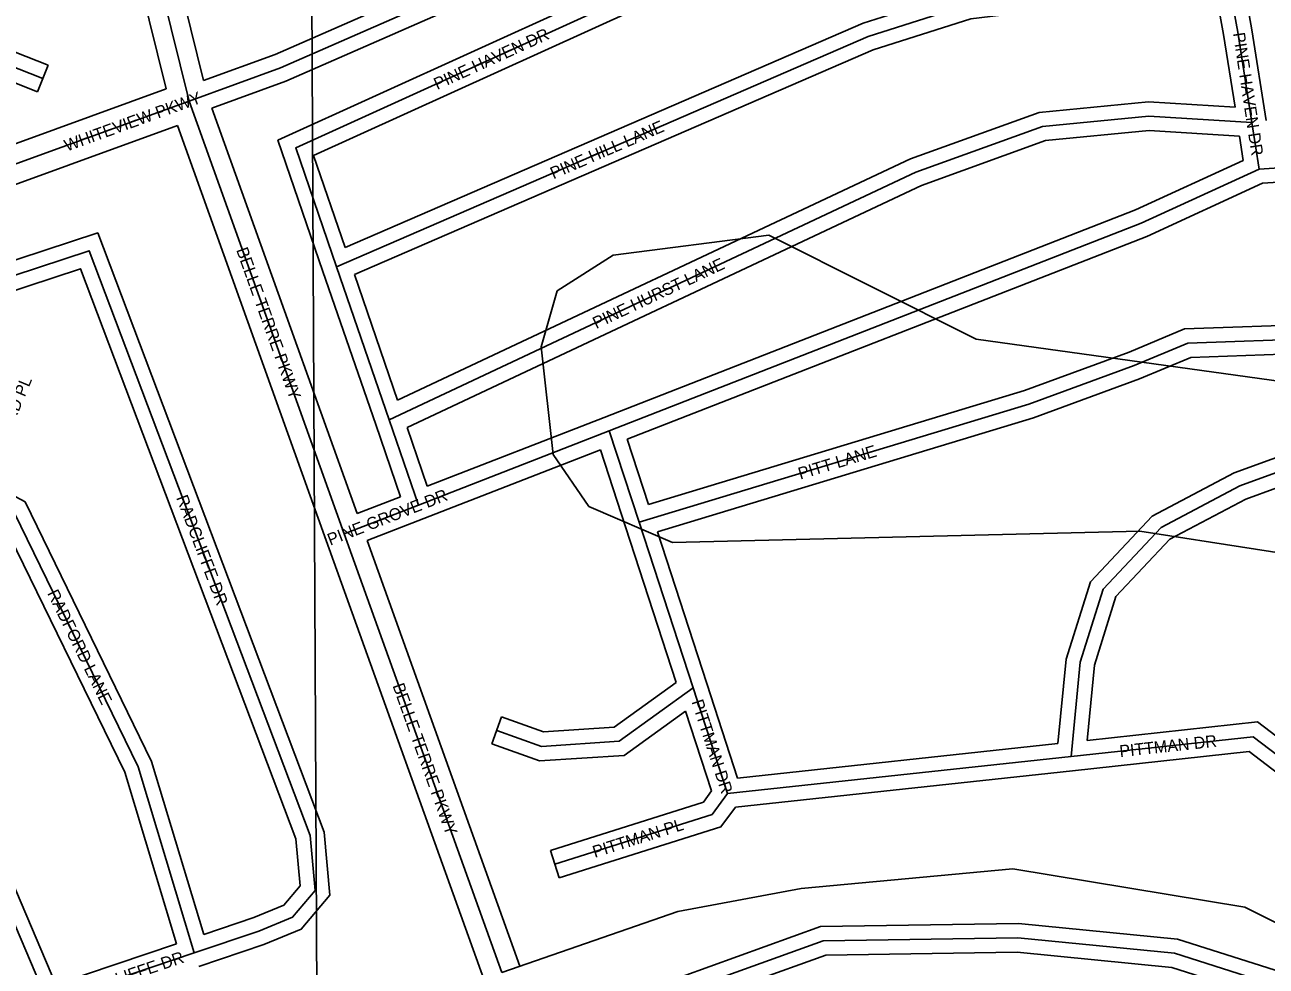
# Model space of a CAD drawing. Extents: x 457167 to 656239, y 1787309 to 1969297.
# Drawn here: x 584541 to 587133, y 1882959 to 1884925 of the extents above; entities that cross this region are included whole.
import ezdxf

# ---------------------------------------------------------------- set-up
doc = ezdxf.new("R2010")
doc.units = 0
for name, color, linetype in [('Level 1', 7, 'Continuous'), ('Level 22', 7, 'Continuous'), ('Level 23', 7, 'Continuous'), ('Level 31', 7, 'Continuous'), ('Level 32', 7, 'Continuous'), ('Level 34', 7, 'Continuous'), ('Level 5', 7, 'Continuous'), ('Level 7', 7, 'Continuous')]:
    doc.layers.add(name, color=color, linetype=linetype)

msp = doc.modelspace()

# ---------------------------------------------------------------- linework, layer by layer
at = {"layer": 'Level 1'}
msp.add_line((585126.331, 1887669.13), (585153.869, 1882363.496), dxfattribs=at)
at = {"layer": 'Level 22'}
for p, q in [((584618.348, 1884669.505), (584883.802, 1884765.721)), ((585208.099, 1883861.82), (584883.802, 1884765.721)), ((585536.841, 1882945.551), (585208.099, 1883861.82))]:
    msp.add_line(p, q, dxfattribs=at)
for points in [[(584883.802, 1884765.721), (584678.019, 1885597.759), (584564.332, 1886020.891)], [(582748.599, 1884279.706), (582906.674, 1884275.393), (583299.279, 1884327.71), (584111.624, 1884485.395), (584618.348, 1884669.505)]]:
    msp.add_lwpolyline(points, dxfattribs=at)
at = {"layer": 'Level 23'}
for p, q in [((584604.717, 1884707.111), (584836.329, 1884791.061)), ((585235.275, 1883904.525), (584931.526, 1884751.153)), ((584631.979, 1884631.897), (584859.704, 1884714.438)), ((585170.448, 1883848.311), (584859.704, 1884714.438)), ((585499.191, 1882932.041), (585170.448, 1883848.311)), ((585574.493, 1882959.058), (585255.544, 1883848.029))]:
    msp.add_line(p, q, dxfattribs=at)
for points in [[(584914.364, 1884808.757), (584716.754, 1885607.751), (584603.599, 1886028.901)], [(584836.329, 1884791.061), (584639.284, 1885587.767), (584532.513, 1885985.162)], [(582747.233, 1884319.758), (582904.564, 1884315.466), (583292.819, 1884367.204), (584100.916, 1884524.064), (584604.688, 1884707.101)], [(582749.968, 1884239.651), (582908.784, 1884235.32), (583305.737, 1884288.216), (584122.331, 1884446.726), (584632.007, 1884631.908)]]:
    msp.add_lwpolyline(points, dxfattribs=at)
at = {"layer": 'Level 31'}
for p, q in [((584883.802, 1884765.721), (585074.776, 1884835.173)), ((587103.839, 1884720.789), (587118.608, 1884623.67)), ((587118.608, 1884623.67), (587563.641, 1884653.026)), ((585302.066, 1884099.824), (585191.986, 1884419.672)), ((585363.116, 1883921.888), (585302.066, 1884099.824)), ((585363.116, 1883921.888), (585761.642, 1884077.129)), ((585761.642, 1884077.129), (585823.941, 1883886.101)), ((585208.099, 1883861.82), (585363.116, 1883921.888)), ((585823.941, 1883886.101), (585936.841, 1883540.066)), ((585936.841, 1883540.066), (586008.629, 1883319.566)), ((584588.831, 1882883.733), (584328.863, 1883494.785)), ((586008.629, 1883319.566), (586726.047, 1883396.76)), ((584588.831, 1882883.733), (584894.709, 1882986.781))]:
    msp.add_line(p, q, dxfattribs=at)
for points in [[(585074.776, 1884835.173), (585988.705, 1885235.615), (586967.214, 1885654.14)], [(585191.986, 1884419.672), (585106.581, 1884667.838), (585902.121, 1885029.96), (586441.934, 1885228.941), (586828.476, 1885279.125)], [(585191.986, 1884419.672), (586302.005, 1884900.475), (586510.145, 1884966.629), (586826.376, 1885005.309), (586922.749, 1885004.765), (587052.88, 1885027.431)], [(587052.88, 1885027.431), (587074.29, 1884909.572), (587103.839, 1884720.789)], [(584441.659, 1884916.757), (584502.585, 1884842.821), (584578.546, 1884812.856)], [(585302.066, 1884099.824), (586401.984, 1884617.376), (586666.16, 1884712.516), (586888.53, 1884734.281), (587103.839, 1884720.789)], [(585761.642, 1884077.129), (586872.211, 1884510.674), (587118.608, 1884623.67)], [(584894.709, 1882986.781), (585029.663, 1883032.34), (585100.014, 1883061.296), (585147.197, 1883116.841), (585136.602, 1883231.772), (584675.184, 1884453.03), (584088.604, 1884260.347), (583496.795, 1884161.502), (583362.214, 1884142.857)], [(585823.941, 1883886.101), (586638.042, 1884132.929), (586857.98, 1884213.609), (586969.71, 1884259.946), (587244.544, 1884269.979), (587498.971, 1884253.143), (587813.941, 1884121.651), (588205.784, 1883759.837), (588528.82, 1883513.063), (588603.145, 1883455.109)], [(586726.047, 1883396.76), (586745.181, 1883593.816), (586793.178, 1883746.455), (586913.968, 1883874.956), (587078.574, 1883961.923), (587222.124, 1884014.019), (587490.336, 1883882.611), (588401.963, 1883194.748)], [(584894.709, 1882986.781), (584777.762, 1883375.371), (584518.595, 1883906.783), (584396.262, 1883972.476)], [(585936.841, 1883540.066), (585782.363, 1883428.722), (585620.121, 1883418.122), (585526.351, 1883451.391)], [(586726.047, 1883396.76), (587106.548, 1883438.231), (587213.589, 1883356.576)], [(586008.629, 1883319.566), (585976.42, 1883275.626), (585647.964, 1883171.886)], [(585935.36, 1882586.61), (585855.644, 1882820.216), (585879.639, 1882893.626), (586208.125, 1883011.914), (586614.965, 1883018.058), (586942.214, 1882986.172), (587225.142, 1882895.826), (587603.547, 1882660.577), (587863.06, 1882462.279)]]:
    msp.add_lwpolyline(points, dxfattribs=at)
at = {"layer": 'Level 32'}
for p, q in [((584914.364, 1884808.758), (585063.619, 1884863.038)), ((584589.554, 1884840.763), (584567.537, 1884784.948)), ((584931.526, 1884751.152), (585085.934, 1884807.306)), ((587077.818, 1884692.36), (587085.55, 1884641.514)), ((587126.094, 1884594.098), (587554.53, 1884622.358)), ((585273.699, 1884090.06), (585163.619, 1884409.909)), ((585319.552, 1884141.206), (585229.39, 1884403.179)), ((585381.351, 1883961.186), (585750.753, 1884105.083)), ((585325.378, 1883939.438), (585273.69, 1884090.087)), ((585381.35, 1883961.186), (585339.17, 1884084.126)), ((585798.951, 1884059.487), (585843.354, 1883923.335)), ((585374.006, 1883893.933), (585742.96, 1884037.655)), ((585742.961, 1884037.655), (585795.42, 1883876.798)), ((585235.276, 1883904.525), (585325.379, 1883939.438)), ((585255.544, 1883848.029), (585373.956, 1883893.913)), ((585795.421, 1883876.794), (585901.525, 1883551.591)), ((585861.966, 1883866.279), (585965.363, 1883549.372)), ((585965.369, 1883549.354), (586029.622, 1883351.998)), ((584605.568, 1882921.028), (584356.469, 1883506.53)), ((585516.319, 1883423.118), (585536.383, 1883479.666)), ((585921.04, 1883491.695), (585975.344, 1883324.901)), ((586029.621, 1883351.998), (586698.549, 1883423.975)), ((586025.001, 1883291.153), (586729.258, 1883366.931)), ((585656.999, 1883143.277), (585638.929, 1883200.494)), ((584605.567, 1882921.028), (584857.614, 1883005.94))]:
    msp.add_line(p, q, dxfattribs=at)
for points in [[(585063.619, 1884863.036), (585976.786, 1885263.146), (586928.138, 1885670.054)], [(585085.934, 1884807.307), (586000.624, 1885208.083), (586979.012, 1885626.556)], [(585163.619, 1884409.91), (585069.343, 1884683.851), (585890.703, 1885057.724), (586434.724, 1885258.258), (586806.604, 1885306.536)], [(585209.806, 1884460.085), (585143.819, 1884651.826), (585913.539, 1885002.195), (586449.144, 1885199.625), (586832.339, 1885249.374)], [(585209.806, 1884460.085), (586291.473, 1884928.607), (586503.724, 1884996.068), (586824.632, 1885035.319), (586920.239, 1885034.781), (587017.889, 1885051.788)], [(587082.398, 1885032.793), (587103.874, 1884914.574), (587133.478, 1884725.427)], [(585229.391, 1884403.179), (586312.539, 1884872.343), (586516.566, 1884937.191), (586828.119, 1884975.298), (586925.259, 1884974.749), (587028.688, 1884992.763)], [(587028.687, 1884992.763), (587044.708, 1884904.571), (587068.421, 1884753.067)], [(584480.04, 1884917.355), (584520.807, 1884867.883), (584589.554, 1884840.763)], [(584442.399, 1884868.684), (584484.364, 1884817.759), (584567.537, 1884784.948)], [(585319.553, 1884141.206), (586390.489, 1884645.123), (586659.514, 1884742.011), (586888.004, 1884764.374), (587068.421, 1884753.067)], [(585339.169, 1884084.126), (586413.479, 1884589.629), (586672.805, 1884683.022), (586889.057, 1884704.189), (587077.818, 1884692.359)], [(585750.732, 1884105.076), (586860.494, 1884538.306), (587085.549, 1884641.514)], [(585798.952, 1884059.487), (586883.928, 1884483.043), (587126.094, 1884594.096)], [(584904.304, 1882958.356), (585040.181, 1883004.226), (585118.166, 1883036.325), (585178.228, 1883107.033), (585166.102, 1883238.573), (584693.099, 1884490.492), (584081.411, 1884289.562), (583492.264, 1884191.162), (583358.096, 1884172.574)], [(584914.499, 1883025.124), (585019.145, 1883060.453), (585081.863, 1883086.267), (585116.165, 1883126.65), (585107.101, 1883224.971), (584657.268, 1884415.567), (584095.799, 1884231.132), (583501.325, 1884131.843), (583399.413, 1884117.723)], [(585843.354, 1883923.335), (586628.515, 1884161.391), (586847.063, 1884241.56), (586963.213, 1884289.729), (587244.988, 1884300.016), (587505.928, 1884282.749), (587830.395, 1884147.291), (588225.108, 1883782.828), (588547.15, 1883536.813), (588597.809, 1883497.311)], [(585861.966, 1883866.278), (586647.568, 1884104.467), (586868.898, 1884185.658), (586976.209, 1884230.162), (587244.1, 1884239.942), (587492.015, 1884223.537), (587797.487, 1884096.01), (588186.46, 1883736.846), (588510.49, 1883489.313), (588561.144, 1883449.816)], [(586698.549, 1883423.974), (586715.624, 1883599.831), (586766.618, 1883762.001), (586895.533, 1883899.147), (587066.392, 1883989.417), (587223.873, 1884046.57), (587506.114, 1883908.289), (588396.359, 1883236.56)], [(584914.498, 1883025.125), (584805.791, 1883386.341), (584541.316, 1883928.635), (584434.45, 1883986.021)], [(586759.474, 1883430.581), (586774.739, 1883587.802), (586819.737, 1883730.908), (586932.402, 1883850.766), (587090.757, 1883934.429), (587220.374, 1883981.468), (587474.559, 1883856.934), (588359.657, 1883189.086)], [(584857.614, 1883005.94), (584749.734, 1883364.401), (584495.874, 1883884.932), (584383.883, 1883945.07)], [(585901.525, 1883551.591), (585771.809, 1883458.097), (585624.33, 1883448.462), (585536.383, 1883479.666)], [(585921.04, 1883491.695), (585792.915, 1883399.348), (585615.912, 1883387.782), (585516.319, 1883423.118)], [(586759.474, 1883430.581), (587115.213, 1883469.354), (587221.289, 1883388.436)], [(586729.298, 1883366.936), (587097.883, 1883407.109), (587195.394, 1883332.723)], [(585975.344, 1883324.899), (585958.027, 1883301.279), (585638.929, 1883200.494)], [(586025.001, 1883291.153), (585994.814, 1883249.974), (585656.999, 1883143.277)], [(585906.968, 1882576.921), (585824.014, 1882820.012), (585855.679, 1882916.885), (586202.669, 1883041.836), (586616.198, 1883048.08), (586948.299, 1883015.722), (587237.817, 1882923.271), (587620.614, 1882685.293), (587881.275, 1882486.117)], [(585954.762, 1882622.646), (585887.273, 1882820.421), (585903.599, 1882870.367), (586213.581, 1882981.992), (586613.734, 1882988.036), (586936.129, 1882956.622), (587212.467, 1882868.38), (587586.48, 1882635.861), (587820.194, 1882457.278)]]:
    msp.add_lwpolyline(points, dxfattribs=at)
at = {"layer": 'Level 5'}
msp.add_lwpolyline([(589343.247, 1881510.171), (589169.598, 1881660.618), (587639.761, 1882807.42), (587089.029, 1883082.261), (586604.102, 1883162.079), (586162.208, 1883121.092), (585904.469, 1883073.216), (585536.841, 1882945.551)], dxfattribs=at)
at = {"layer": 'Level 7'}
msp.add_lwpolyline([(587194.711, 1884175.78), (586527.911, 1884268.198), (586094.652, 1884485.401), (585769.508, 1884444.079), (585652.697, 1884369.176), (585619.228, 1884252.503), (585644.001, 1884027.388), (585718.904, 1883918.916), (585893.898, 1883843.725), (586869.281, 1883867.691), (587352.679, 1883792.141)], dxfattribs=at)

# ---------------------------------------------------------------- texts
at = {"layer": 'Level 34'}
for s, height, rotation, p in [('PINE HAVEN DR', 25, 24.473933, (585402.032, 1884788.591)), ('PINE HAVEN DR', 25, 278.646153, (587063.972, 1884907.135)), ('WHITEVIEW PKWY', 24.99916, 19.922939, (584628.752, 1884659.982)), ('PINE HILL LANE', 25, 23.419164, (585644.884, 1884602.223)), ('BELLE TERRE PKWY', 25, 289.736186, (584982.015, 1884454.962)), ('PINE HURST LANE', 25, 25.198125, (585734.232, 1884289.361)), ('RADFORD PL', 25, 67.298158, (584473.387, 1883985.402)), ('PITT LANE', 25, 16.866375, (586160.47, 1883975.072)), ('PINE GROVE DR', 25, 21.180197, (585178.671, 1883837.013)), ('RADCLIFFE DR', 25, 290.697114, (584856.63, 1883937.422)), ('RADFORD LANE', 25, 295.997789, (584587.035, 1883737.935)), ('BELLE TERRE PKWY', 25, 289.736636, (585308.534, 1883544.877)), ('PITTMAN DR', 24.9992, 288.033117, (585933.063, 1883511.297)), ('PITTMAN DR', 25, 6.219775, (586828.416, 1883395.344)), ('PITTMAN PL', 25, 17.527828, (585731.261, 1883185.087)), ('RADCLIFFE DR', 25, 18.617714, (584645.024, 1882889.475))]:
    msp.add_text(s, height=height, rotation=rotation, dxfattribs=at).set_placement(p)

doc.saveas('drawing.dxf')
